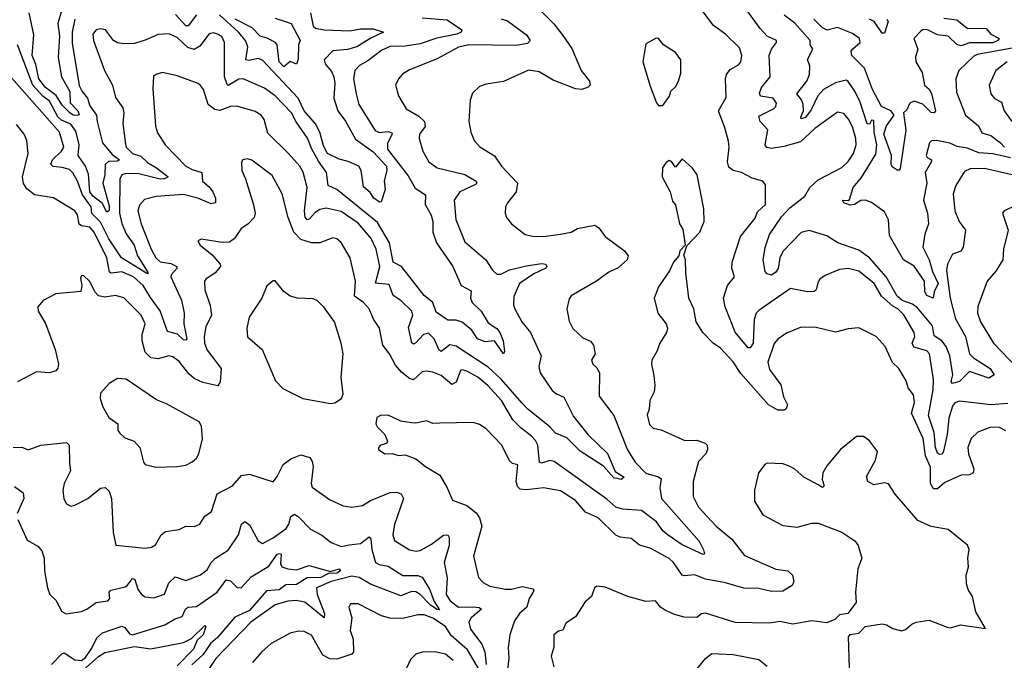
# Model space of a CAD drawing. Extents: x 1552294 to 1694791, y 811929 to 917222.
# Tile 338 of 643: x 1631336 to 1635958, y 880796 to 883803. Entities that reach past the tile are written whole.
import ezdxf

# ---------------------------------------------------------------- set-up
doc = ezdxf.new("R2010")
doc.units = 0

msp = doc.modelspace()

# ---------------------------------------------------------------- linework, layer by layer
at = {"layer": '0CON10XD'}
for points in [[(1635995, 883074.8), (1635865, 883104.8), (1635797.2, 883102.7), (1635770.5, 883089.5), (1635730, 883025), (1635718.2, 882985), (1635725.5, 882905), (1635745.6, 882855), (1635776.7, 882815), (1635765.4, 882735), (1635753.4, 882716.6), (1635715, 882702), (1635692.1, 882655), (1635686.7, 882625), (1635703.2, 882495), (1635728.4, 882398.4), (1635775.8, 882315.8), (1635795, 882233.5), (1635814.1, 882215), (1635892.3, 882165), (1635910, 882135), (1635885, 882120), (1635795, 882151.2), (1635747.1, 882105), (1635715, 882095.6), (1635708.2, 882105), (1635716.5, 882135), (1635701.7, 882225), (1635685, 882268.6), (1635664.8, 882295), (1635628.8, 882318.8), (1635620.4, 882365), (1635550.6, 882450.6), (1635526.9, 882466.9), (1635478.7, 882485), (1635455.2, 882505), (1635404.1, 882595), (1635326, 882685), (1635275, 882721), (1635175.8, 882755.8), (1635125, 882787.8), (1635042.7, 882812.7), (1635005, 882803.1), (1634917.8, 882715), (1634904.1, 882685), (1634896.5, 882635), (1634885, 882617.5), (1634865, 882604.2), (1634845, 882610), (1634835, 882620), (1634825.5, 882675), (1634835, 882733.8), (1634855.3, 882795), (1634912.4, 882877.6), (1634950.5, 882919.5), (1635021.5, 882975), (1635044.4, 883015), (1635085, 883050.4), (1635195, 883108.6), (1635225, 883136.7), (1635250.6, 883175), (1635262.4, 883215), (1635260.5, 883245), (1635245, 883300), (1635226.4, 883336.4), (1635205, 883362.2), (1635175, 883368.9), (1635068, 883292), (1635001.2, 883228.8), (1634923.2, 883206.8), (1634865, 883198.4), (1634843, 883203), (1634834.7, 883215), (1634847.7, 883285), (1634812, 883325), (1634805, 883350), (1634874.4, 883385), (1634885.5, 883395), (1634889.4, 883410.6), (1634873.3, 883435), (1634813.8, 883443.8), (1634808.3, 883458.3), (1634818.7, 883485), (1634859.6, 883535), (1634854, 883635), (1634865, 883664.3), (1634888.2, 883695), (1634888.1, 883705), (1634845.5, 883725.5), (1634811.8, 883761.8), (1634635.4, 884005)], [(1633712.9, 883912.9), (1633842.6, 883782.6), (1633885, 883729.1), (1633928.3, 883668.3), (1633970.8, 883565), (1634010, 883515), (1634014.3, 883495), (1634004.6, 883485.4), (1633975, 883475.3), (1633945, 883478.8), (1633839.5, 883519.5), (1633775, 883557.3), (1633725, 883565.5), (1633606.7, 883513.3), (1633525, 883500), (1633495, 883489.2), (1633462.1, 883457.9), (1633450, 883425), (1633444.4, 883325), (1633453.3, 883275), (1633470, 883235), (1633495.4, 883205.4), (1633565, 883164.2), (1633597.1, 883115), (1633672.5, 883035), (1633667.1, 882995), (1633625, 882943.3), (1633615.7, 882924.3), (1633614.2, 882895), (1633620.8, 882875), (1633644, 882845), (1633708.8, 882795)], [(1635975, 882001.2), (1635895.5, 881994.5), (1635747.4, 882012.6), (1635725.8, 882005), (1635715, 881989.2), (1635698.3, 881931.7), (1635690.2, 881855), (1635672.7, 881777.3), (1635666, 881764), (1635655, 881761.1), (1635645, 881768.1), (1635635.3, 881795), (1635629.2, 881865), (1635601.5, 881945), (1635623.5, 882065), (1635625.8, 882114.2), (1635606.7, 882235), (1635595, 882248.4), (1635532.9, 882265), (1635525.7, 882285), (1635538.6, 882315), (1635535.3, 882335), (1635486.9, 882416.9), (1635458, 882445), (1635435, 882457.6), (1635381, 882505), (1635347.3, 882565), (1635275, 882622.7), (1635225.4, 882635.4), (1635185, 882630), (1635117.6, 882602.4), (1635092.5, 882585), (1635082, 882568), (1635075.6, 882535), (1635065, 882526.5), (1635034.1, 882525.9), (1634955, 882540.4), (1634805, 882437.5), (1634793.8, 882425), (1634783.5, 882395), (1634779.3, 882285), (1634765, 882262.9), (1634755, 882261.9), (1634695, 882336.4), (1634647.2, 882455), (1634640, 882495), (1634659.1, 882555), (1634691.1, 882595), (1634679.6, 882635), (1634680.3, 882665), (1634719.2, 882785), (1634788.2, 882871.8), (1634799.4, 882900.6), (1634836.8, 882935), (1634837.3, 883027.3), (1634824.5, 883044.5), (1634775, 883058.2), (1634725, 883085.4), (1634685, 883095.3), (1634665, 883110.6), (1634659.2, 883135), (1634666.1, 883205), (1634662.6, 883232.6), (1634646.8, 883295), (1634615.7, 883374.3), (1634652, 883438), (1634648.7, 883525), (1634653.5, 883545), (1634670.8, 883569.2), (1634709.5, 883590.5), (1634721.9, 883605), (1634725.7, 883635), (1634715, 883670), (1634648.6, 883735), (1634592.5, 883775), (1634495.6, 883905)], [(1631531.5, 883845), (1631514.9, 883785), (1631523, 883725), (1631516.7, 883625), (1631532, 883535), (1631571, 883465), (1631573.2, 883413.2), (1631609.3, 883375), (1631614.3, 883355.7), (1631607, 883353), (1631587.1, 883355), (1631570.3, 883365), (1631535, 883400.9), (1631506.9, 883446.9), (1631457, 883485), (1631425.2, 883525), (1631411.8, 883591.8), (1631394.6, 883635), (1631402, 883732), (1631380.8, 883835)], [(1631595, 883805.5), (1631581.3, 883745), (1631582.2, 883692.2), (1631615, 883494.4), (1631628.2, 883465), (1631653.3, 883435), (1631665, 883397.9), (1631696.3, 883355), (1631698.8, 883325), (1631724.9, 883224.9), (1631770.1, 883170.1), (1631804.4, 883145), (1631795, 883138.5), (1631752.3, 883137.7), (1631736.9, 883123.1), (1631735.1, 883075), (1631725.7, 883035), (1631755, 882928.6), (1631755, 882906.7), (1631745, 882898.6), (1631722, 882942), (1631678.7, 882975), (1631665, 882994.8), (1631658.2, 883078.2), (1631644, 883115), (1631609.4, 883165), (1631615.4, 883214.6), (1631599.3, 883279.3), (1631575, 883312.7), (1631531.4, 883331.4), (1631515, 883346.8), (1631475, 883419.6), (1631443.6, 883443.6), (1631398, 883495), (1631324.7, 883685)], [(1633225, 883811.3), (1633342.5, 883802.5), (1633411.4, 883755), (1633408.6, 883745), (1633387.5, 883735), (1633293.3, 883716.7), (1633215, 883689.7), (1633145, 883678.6), (1633075, 883677.1), (1633035, 883659.3), (1632970.2, 883609.8), (1632931.5, 883588.5), (1632909.4, 883565), (1632902.1, 883525), (1632915.4, 883455), (1632927.3, 883405), (1633005, 883282.5), (1633022.8, 883272.7), (1633065, 883278), (1633082.4, 883272.4), (1633084, 883265), (1633062.9, 883222.9), (1633062.5, 883195), (1633159.8, 883069.8), (1633191.7, 883011.7), (1633240.6, 882980.6), (1633238.9, 882935), (1633267.1, 882885), (1633274.7, 882854.7), (1633274.7, 882805), (1633292.7, 882755), (1633368.6, 882645), (1633408.8, 882555), (1633455, 882530), (1633451.8, 882495), (1633460, 882475), (1633502, 882435), (1633535, 882380), (1633575, 882353.5), (1633590.4, 882335), (1633604.7, 882295), (1633612, 882245), (1633606.2, 882233.8), (1633565, 882294.6), (1633520.8, 882290.8), (1633485.3, 882305), (1633458.4, 882345), (1633413.5, 882383.5), (1633385, 882392.6), (1633345, 882392), (1633290.3, 882430.3), (1633275.3, 882475), (1633235, 882508.8), (1633127.6, 882645), (1633089.7, 882665), (1633072.2, 882755), (1633015, 882850.5), (1632825, 883006), (1632783.1, 883025), (1632776.5, 883085), (1632739, 883139), (1632707, 883195), (1632686.5, 883246.5), (1632633.2, 883323.2), (1632611.8, 883365), (1632535.2, 883445.2), (1632485, 883482), (1632385, 883525.3), (1632365, 883523.2), (1632315, 883494.5), (1632309.2, 883499.2), (1632296.5, 883535), (1632297.5, 883695), (1632285, 883724.4), (1632265, 883735.4), (1632245, 883740.6), (1632225, 883735.8), (1632181.7, 883678.2), (1632155, 883663.5), (1632125, 883672.9), (1632075, 883718.7), (1632035, 883736.9), (1631985, 883733.9), (1631925, 883706.2), (1631875, 883691.6), (1631825, 883689.6), (1631794.6, 883694.6), (1631776, 883705), (1631738.8, 883755), (1631715, 883760.5), (1631695, 883755.5), (1631678.6, 883735), (1631681.9, 883705), (1631733.8, 883565), (1631770.9, 883495), (1631785, 883438), (1631819.3, 883389.3), (1631823.8, 883365), (1631820, 883315), (1631831.7, 883218.3), (1631836.1, 883205), (1631864.7, 883175), (1631905, 883161.7), (1631935, 883132.1), (1631977.5, 883107.5), (1632031.9, 883065), (1632014.7, 883055.3), (1631995, 883054.9), (1631895, 883079.9), (1631835, 883080.3), (1631815.2, 883074.8), (1631805.2, 883054.8), (1631803.9, 882895), (1631815, 882845.5), (1631835, 882797.1), (1631873.3, 882745), (1631889.1, 882695), (1631938.2, 882615), (1631935, 882610), (1631813.4, 882685), (1631754.8, 882774.8), (1631715, 882852), (1631673.6, 882893.6), (1631671, 882925), (1631630, 882980), (1631606.7, 883045), (1631585, 883083.6), (1631568.9, 883098.9), (1631535, 883109.6)], [(1632165, 883825.6), (1632125.9, 883774.1), (1632116.2, 883773.8), (1632067.3, 883827.3)], [(1632701.5, 883835), (1632712.9, 883772.9), (1632725, 883763.8), (1632765.3, 883755.3), (1632885, 883751), (1632935, 883759.8), (1632995, 883759.8), (1633043.3, 883745), (1632983.6, 883716.4), (1632918.7, 883675), (1632875, 883662.7), (1632805, 883656.4), (1632765.7, 883615), (1632770, 883595), (1632799.1, 883559.1), (1632809.9, 883535), (1632814.9, 883505.1), (1632810, 883435), (1632828.9, 883375), (1632865, 883325.9), (1632912.7, 883242.7), (1632995, 883183.2), (1633058.2, 883115), (1633059.2, 883095), (1633046.1, 883046.1), (1633050.8, 883005), (1633032.5, 882947.5), (1633025, 882946.2), (1632997.9, 882965), (1632980.9, 882990.9), (1632948.9, 883018.9), (1632938.6, 883095), (1632927.5, 883115), (1632877.8, 883137.7), (1632835, 883147.3), (1632781.1, 883175), (1632761.4, 883211.4), (1632745.1, 883275), (1632725, 883313.8), (1632670.9, 883375), (1632642.9, 883435), (1632475, 883612.3), (1632455, 883620.7), (1632411.2, 883611.2), (1632397.8, 883615), (1632406.8, 883675), (1632395.2, 883705), (1632362.6, 883745), (1632274.2, 883825)], [(1632535, 883809.9), (1632609.5, 883785), (1632652.5, 883705), (1632643.8, 883685), (1632643.2, 883616.8), (1632635, 883593.8), (1632605, 883605.8), (1632575, 883581.2), (1632554.2, 883605), (1632544.5, 883684.5), (1632536, 883695), (1632496.7, 883716.8), (1632465, 883724.7), (1632426.6, 883765), (1632346.7, 883805)], [(1633596.2, 883806.2), (1633625, 883797.3), (1633715, 883731.9), (1633732.5, 883705), (1633719.4, 883690.6), (1633665, 883681.2), (1633445, 883685.2), (1633395, 883674.3), (1633295, 883619.3), (1633165, 883566.7), (1633132.6, 883547.4), (1633113.3, 883525), (1633100.6, 883495), (1633114.1, 883445.9), (1633150, 883385), (1633209.3, 883349.3), (1633235.4, 883325), (1633238.8, 883301.2), (1633212.5, 883265), (1633210.5, 883245), (1633228.9, 883185), (1633256.9, 883135), (1633295, 883107.8), (1633425, 883076.3), (1633478.5, 883045), (1633481.1, 883035), (1633475, 883029.5), (1633402.3, 882995), (1633374.6, 882955), (1633382.7, 882865), (1633425, 882759.4), (1633524.6, 882675), (1633555, 882626.9), (1633575, 882608.5), (1633595, 882607.9), (1633635, 882629.2), (1633715, 882646.8), (1633785, 882657.7), (1633806, 882655), (1633810, 882645), (1633802.5, 882635), (1633749.5, 882610.5), (1633682.8, 882565), (1633655, 882503.3), (1633654.6, 882465), (1633660.8, 882445), (1633693.1, 882385), (1633734.3, 882334.3), (1633784.3, 882225), (1633773.1, 882175), (1633779.4, 882145), (1633835, 882062.7), (1633855, 882046.6), (1633890.9, 882030.9), (1633935, 881939.4), (1634005, 881854.6), (1634095, 881766.2), (1634131.4, 881681.4), (1634173.3, 881655), (1634160, 881645), (1634125, 881652.5), (1634076.6, 881706.6), (1633967, 881777), (1633905, 881839.5), (1633851.1, 881861.1), (1633825, 881892), (1633721.2, 881975), (1633693.5, 882005)], [(1635987.5, 883155), (1635905, 883173.7), (1635838.3, 883178.3), (1635785, 883200), (1635736.8, 883206.8), (1635702.7, 883222.7), (1635640, 883235), (1635615.9, 883234.1), (1635606.2, 883225), (1635591.9, 883165), (1635595.7, 883155.7), (1635615.6, 883145.6), (1635616.9, 883136.9), (1635586.7, 883085), (1635594.1, 883035), (1635579.2, 882955), (1635596.8, 882895), (1635601.9, 882845), (1635584.6, 882795.4), (1635575.3, 882735), (1635606.1, 882676.1), (1635620.6, 882620.6), (1635647, 882565), (1635628.1, 882525), (1635624.3, 882495.7), (1635595, 882507.6), (1635585.8, 882525.8), (1635583.9, 882575), (1635535.1, 882645.1), (1635485, 882675.3), (1635419.4, 882789.4), (1635415, 882863.3), (1635395, 882901.2), (1635335.4, 882945.4), (1635306.7, 882955), (1635285, 882954.5), (1635255, 882935.6), (1635235, 882931.9), (1635205, 882943.1), (1635198.8, 882955), (1635225, 882953.8), (1635230.7, 882959.3), (1635248.4, 883015), (1635288.2, 883061.8), (1635355, 883171.1), (1635359.8, 883215), (1635347.9, 883275), (1635345, 883330), (1635335, 883331.2), (1635325, 883312), (1635315, 883314.4), (1635281.6, 883415), (1635256.9, 883466.9), (1635225, 883513.1), (1635215, 883518.9), (1635165, 883507.1), (1635109, 883475), (1635082.8, 883445), (1635050.9, 883379.1), (1635025, 883344), (1635005, 883336.7), (1635002.7, 883345), (1635014.8, 883375), (1635013.2, 883405), (1635006.1, 883426.1), (1634983.8, 883455), (1635030.5, 883515), (1635044.2, 883545), (1635044.6, 883584.6), (1635034.3, 883615.7), (1635058.8, 883665), (1635046.7, 883685), (1635046.7, 883705), (1634975, 883787.2), (1634924.7, 883824.7)], [(1635675, 883810.6), (1635735, 883801.6), (1635783.6, 883763.6), (1635872.2, 883762.2), (1635895.4, 883735.4), (1635934.3, 883715), (1635928.5, 883705), (1635905, 883694.1), (1635795, 883693.5), (1635755, 883680.4), (1635735, 883686.5), (1635695, 883726.2), (1635645, 883731.9), (1635595, 883757), (1635575, 883755.2), (1635565, 883748), (1635533.1, 883715), (1635552, 883665), (1635541.5, 883628.5), (1635542.2, 883605), (1635572.9, 883555), (1635582.9, 883495), (1635605, 883476.7), (1635616.6, 883456.6), (1635635.4, 883374.6), (1635629.2, 883365), (1635615, 883366.4), (1635575.7, 883405.7), (1635535, 883420.7), (1635515, 883411.5), (1635500, 883380), (1635485.6, 883365), (1635495.2, 883284.8), (1635468.9, 883105), (1635465, 883095.8), (1635455, 883096.2), (1635431.5, 883111.5), (1635426.5, 883125), (1635427.9, 883165), (1635392.5, 883265), (1635405, 883303.8), (1635441.7, 883355), (1635425.1, 883375.1), (1635382.1, 883395), (1635339.6, 883475), (1635301.9, 883575), (1635241.8, 883635), (1635239.8, 883655), (1635245, 883664.6), (1635280.7, 883695), (1635277.9, 883715), (1635245, 883738.7), (1635175, 883765.5), (1635127, 883753), (1635105, 883764.7), (1635064.2, 883805)], [(1635407.1, 883805), (1635412.2, 883795), (1635395, 883740), (1635385, 883740), (1635346.9, 883795), (1635324.5, 883805.5)], [(1634355, 883400), (1634385.9, 883444.1), (1634393, 883467), (1634415, 883487.5), (1634428.8, 883515), (1634438.8, 883551.2), (1634439.2, 883615), (1634415, 883648.8), (1634358.8, 883685), (1634335, 883713.8), (1634324.2, 883715.8), (1634275, 883690), (1634261.2, 883605), (1634295, 883490), (1634325, 883412.5), (1634335, 883400), (1634355, 883400)], [(1635995, 883669.5), (1635830.3, 883639.7), (1635815, 883632.2), (1635744.4, 883565), (1635731.1, 883525), (1635733.3, 883463.3), (1635775.4, 883355), (1635837.1, 883305), (1635851.9, 883271.9), (1635895, 883259.6), (1635940.6, 883225), (1635958.9, 883205)], [(1635972.2, 883605), (1635919.1, 883565), (1635887.3, 883495), (1635894.5, 883455), (1635912.4, 883432.4), (1635945, 883415.6), (1635957.1, 883375), (1635992.7, 883325)], [(1631535, 883109.6), (1631493.2, 883113.2), (1631481.2, 883125), (1631490, 883145), (1631531.9, 883185), (1631542.2, 883205), (1631521.8, 883275), (1631298.9, 883528.9)], [(1633693.5, 882005), (1633596.2, 882115), (1633535, 882171.2), (1633385, 882270.5), (1633355, 882276.4), (1633315, 882244.5), (1633305, 882251.1), (1633282.1, 882305), (1633255, 882331.2), (1633231.3, 882325), (1633195, 882285.3), (1633185, 882280.4), (1633176, 882286), (1633161.6, 882358.4), (1633181.5, 882415), (1633176.5, 882435), (1633124.5, 882485), (1633088.3, 882508.3), (1633070.3, 882560.3), (1633006.4, 882566.4), (1633026, 882645), (1633008.4, 882725), (1632985, 882775.3), (1632925, 882847.7), (1632845, 882901.9), (1632775, 882918.1), (1632745, 882911.1), (1632722.9, 882897.1), (1632695, 882865.8), (1632685, 882863.9), (1632675.2, 882875.2), (1632672.2, 882905), (1632685.7, 883015.7), (1632667, 883087), (1632650.4, 883115), (1632598.2, 883175), (1632500.9, 883270.9), (1632482.7, 883335), (1632468.5, 883355), (1632441.2, 883371.2), (1632355, 883397.6), (1632325, 883394.7), (1632275, 883376.4), (1632251.7, 883381.7), (1632220, 883405), (1632199.1, 883475), (1632185, 883494.3), (1632173.6, 883503.6), (1632075, 883539.1), (1632005.8, 883554.2), (1631974.2, 883545.8), (1631963.1, 883536.9), (1631960.7, 883479.3), (1631973.5, 883303.5), (1631982.4, 883272.4), (1632017.8, 883215), (1632116.2, 883115), (1632145, 883100), (1632191.2, 883085), (1632193.4, 883045), (1632225, 883018.7), (1632242.1, 882995), (1632255.3, 882965), (1632255, 882942.5), (1632235, 882938.9), (1632171.4, 882965), (1632105, 882982.2), (1631976.7, 882973.3), (1631921.7, 882958.3), (1631897.6, 882932.4), (1631890.9, 882905), (1631905.3, 882845), (1631952.7, 882725), (1631975, 882684.6), (1631995, 882666.4), (1632045, 882658.4), (1632073.3, 882645), (1632073.6, 882635), (1632046.8, 882605), (1632044.7, 882595), (1632096, 882486), (1632107.6, 882425), (1632106.4, 882375), (1632120, 882305), (1632115, 882298.2), (1632105, 882300.3), (1632076.7, 882326.7), (1632029.6, 882339.6), (1631995.8, 882435.8), (1631949.1, 882499.1), (1631915.2, 882555), (1631870.3, 882595), (1631815, 882619.5), (1631765, 882612.5), (1631757.4, 882617.4), (1631745.2, 882685), (1631685, 882805.3), (1631665, 882829.2), (1631625.2, 882835.2), (1631615, 882843.3), (1631607.5, 882887.5), (1631595, 882905.4), (1631495, 882966.2), (1631405, 882981.1), (1631368.5, 883008.5), (1631353.8, 883033.8), (1631348.9, 883065), (1631374.6, 883174.6), (1631368.5, 883235), (1631356.2, 883265), (1631320.6, 883310.6)], [(1633708.8, 882795), (1633743.1, 882786.9), (1633795, 882785.5), (1633875, 882795.5), (1633925, 882805.4), (1633955, 882822.1), (1634035, 882837.8), (1634055, 882825.8), (1634085, 882784.4), (1634175, 882717.5), (1634192.5, 882695), (1634188.1, 882675), (1634145, 882638.5), (1634102.2, 882617.8), (1634043.3, 882575), (1633925, 882506), (1633915, 882492.5), (1633904.2, 882445), (1633915, 882387.5), (1633933.2, 882353.2), (1633979.5, 882309.5), (1634015, 882293.8), (1634029.2, 882275), (1634036.7, 882235), (1634020, 882205), (1634026.7, 882185), (1634045, 882168.8), (1634057.9, 882145), (1634055.6, 882035), (1634125.3, 881945), (1634187.1, 881787.1), (1634206.2, 881755), (1634225.8, 881725.8), (1634275, 881674.6), (1634335, 881657.4), (1634347.8, 881647.8), (1634340.3, 881605), (1634349.2, 881555), (1634524.8, 881355), (1634546.2, 881313.8), (1634550.8, 881295), (1634545, 881291.5), (1634445, 881338.2), (1634375, 881386.1), (1634355, 881403.1), (1634325, 881445.2), (1634255, 881498.8), (1634165, 881504.7), (1634135, 881514), (1634092.6, 881552.6), (1633845, 881728.9), (1633825, 881732.9), (1633785, 881720.8), (1633775.8, 881725), (1633768.2, 881805), (1633757.7, 881827.7), (1633738.3, 881848.3), (1633690, 881885), (1633650.8, 881925), (1633598, 882015), (1633534.1, 882085), (1633486.2, 882125), (1633435, 882152.7), (1633415, 882158.8), (1633405, 882155.6), (1633385, 882101.5), (1633365, 882090.6), (1633315, 882132.9), (1633275, 882148), (1633245, 882153.1), (1633225, 882149.6), (1633185, 882111.6), (1633165, 882118.2), (1633128.8, 882148.8), (1633100.6, 882180.6), (1633072.5, 882235), (1633040.5, 882275), (1633024.6, 882354.6), (1632996.6, 882396.6), (1632976.9, 882445), (1632950, 882475), (1632908.2, 882505), (1632912, 882575), (1632886.9, 882685), (1632845, 882757.5), (1632825, 882774.4), (1632805, 882778.1), (1632745, 882755.4), (1632705, 882755.2), (1632655, 882771.6), (1632622.7, 882805), (1632596.6, 882875), (1632568.5, 882985), (1632521.3, 883071.3), (1632425, 883142.9), (1632405, 883149.2), (1632382.5, 883145), (1632376.4, 883133.6), (1632378, 883095), (1632396.4, 883056.4), (1632433.1, 882933.1), (1632440.8, 882895), (1632436.5, 882875), (1632406.7, 882843.3), (1632375, 882823.1), (1632344.7, 882775.3), (1632321.3, 882758.7), (1632286.2, 882756.2), (1632187.5, 882772.5), (1632172.5, 882765), (1632183.3, 882745), (1632239.1, 882699.1), (1632276.7, 882655), (1632278.9, 882645), (1632252.9, 882615), (1632209.2, 882585), (1632203.3, 882575), (1632204.6, 882535), (1632230.5, 882460.5), (1632235.4, 882415.4), (1632208.9, 882361.1), (1632201.6, 882315), (1632203.8, 882283.8), (1632215, 882250.8), (1632281.4, 882165), (1632277.3, 882102.7), (1632265.4, 882084.6), (1632195, 882098.9), (1632155, 882117.7), (1632129.7, 882139.7), (1632085, 882198.9), (1632055, 882220.4), (1632035, 882224.5), (1631985, 882210.3), (1631950.6, 882215), (1631925, 882242.2), (1631910.9, 882295), (1631910, 882325), (1631924.6, 882375), (1631905.5, 882415), (1631825, 882496.9), (1631785, 882507.8), (1631735, 882500.7), (1631705, 882507.3), (1631688.9, 882525), (1631665, 882573.3), (1631635, 882602.5), (1631625, 882600), (1631621.2, 882588.8), (1631628, 882555), (1631623, 882527), (1631505, 882515.6), (1631446.2, 882485), (1631420.8, 882455), (1631422.5, 882435), (1631457.1, 882377.1), (1631502.3, 882255), (1631517.8, 882185), (1631515, 882166.7), (1631505.8, 882155), (1631475, 882145.4), (1631415, 882150.5), (1631325, 882102.1)], [(1635965, 881872.2), (1635935, 881889.1), (1635895, 881890), (1635833.9, 881866.1), (1635803.3, 881836.7), (1635787.1, 881795), (1635790.7, 881765), (1635814.6, 881695), (1635811.4, 881675), (1635795, 881666.5), (1635755, 881664.5), (1635679.7, 881630.3), (1635645, 881600.4), (1635625, 881600.7), (1635610.9, 881625), (1635612.2, 881702.2), (1635587.7, 881755), (1635577.4, 881837.4), (1635522.9, 881955), (1635536.2, 882006.2), (1635532.3, 882042.3), (1635507.5, 882075), (1635497, 882107), (1635462.5, 882165), (1635433.9, 882193.9), (1635399.3, 882269.3), (1635356.1, 882316.1), (1635275, 882355.8), (1635225, 882351.4), (1635165, 882335.6), (1635075, 882357.8), (1635005, 882360), (1634935, 882331.4), (1634895, 882302.5), (1634878, 882282), (1634848.1, 882195), (1634855, 882160), (1634909.4, 882089.4), (1634921.9, 882031.9), (1634940, 881995), (1634934.4, 881975.6), (1634925, 881970), (1634895, 881970.4), (1634851.8, 881995), (1634721.6, 882141.6), (1634685, 882196.8), (1634625, 882261.1), (1634591.2, 882285), (1634542.5, 882335), (1634511.9, 882385), (1634500.9, 882445), (1634477.1, 882495), (1634463.3, 882615), (1634460.8, 882675), (1634453.3, 882696.7), (1634468.3, 882741.7), (1634529.2, 882805), (1634549.2, 882855), (1634547.1, 882915), (1634515.7, 883075), (1634495, 883106.2), (1634445, 883150), (1634415, 883110), (1634395, 883136.7), (1634385, 883141.2), (1634368.8, 883131.2), (1634352.7, 883107.3), (1634352, 883065), (1634390, 882995), (1634400.9, 882950.9), (1634413.9, 882933.9), (1634432.5, 882845), (1634449.3, 882819.3), (1634460, 882745), (1634435, 882717.5), (1634430, 882695), (1634404.3, 882665), (1634386.6, 882623.4), (1634335, 882548.8), (1634314.2, 882495), (1634332, 882425), (1634370.8, 882375), (1634377.1, 882355), (1634372.5, 882335), (1634340.6, 882285), (1634326.9, 882245), (1634303.1, 882205), (1634301.4, 882185), (1634312.4, 882132.4), (1634318.1, 882085), (1634314.4, 882055.6), (1634294.3, 882015), (1634290.8, 881975), (1634281.7, 881948.3), (1634292, 881902), (1634310, 881885), (1634346.9, 881876.9), (1634457.7, 881827.7), (1634515, 881828.5), (1634553.8, 881815), (1634562.5, 881805), (1634564.4, 881785), (1634556.7, 881765), (1634521.7, 881728.3), (1634497.1, 881635), (1634498.1, 881565), (1634522.5, 881515), (1634604.6, 881425), (1634679.6, 881365), (1634738.1, 881288.1), (1634885, 881222.7), (1634942.5, 881215), (1634963.8, 881195), (1634970, 881165), (1634962.5, 881147.5), (1634919.1, 881120.9), (1634865, 881118.2), (1634805, 881131.9), (1634735, 881133.5), (1634648.5, 881158.5), (1634555.8, 881175.8), (1634505, 881197.1), (1634455, 881191.5), (1634445, 881195.5), (1634405.4, 881255.4), (1634385, 881273.4), (1634295, 881322.7), (1634245, 881336.7), (1634206.6, 881366.6), (1634155, 881373.5), (1634135, 881382.5), (1634050.8, 881465), (1633991.6, 881491.6), (1633945, 881545.6), (1633875, 881590.5), (1633795.4, 881604.6), (1633715, 881595.8), (1633685, 881599.3), (1633672.2, 881612.2), (1633666.9, 881635), (1633675, 881712.5), (1633649.7, 881719.7), (1633635, 881732), (1633598.9, 881805), (1633525, 881882.2), (1633495, 881902.2), (1633465, 881912.2), (1633308.3, 881908.3), (1633275, 881907.1), (1633245, 881919.2), (1633195, 881908), (1633175, 881910), (1633125, 881918.8), (1633065, 881946.2), (1633030, 881945), (1633012.5, 881935), (1633007.5, 881905), (1633015, 881890), (1633050, 881855), (1633062.5, 881825), (1633057, 881813), (1633030, 881805), (1633020, 881795), (1633020, 881785), (1633050, 881765), (1633085, 881766.7), (1633115, 881756.7), (1633145, 881760), (1633195, 881741.2), (1633240, 881705), (1633308, 881665), (1633342.9, 881605), (1633367.3, 881547.3), (1633435, 881522.5), (1633478.1, 881488.1), (1633495, 881463.8), (1633504.6, 881425), (1633466.7, 881285), (1633490, 881185), (1633510.9, 881160.9), (1633543.4, 881143.4), (1633615, 881130), (1633645, 881129.1), (1633695, 881142.1), (1633745, 881131.2), (1633750, 881125), (1633746.9, 881115), (1633726.9, 881085), (1633716.4, 881045), (1633681.5, 881015), (1633658.7, 880981.4), (1633636.9, 880915), (1633628.3, 880855), (1633631.8, 880805), (1633616.9, 880675)], [(1635995, 882922), (1635957.5, 882905), (1635950, 882895), (1635975.6, 882815), (1635954.2, 882725), (1635951.4, 882675), (1635918.4, 882621.6), (1635877.3, 882575), (1635833.8, 882456.2), (1635832.7, 882425), (1635846.1, 882385), (1635908.1, 882285), (1636023.8, 882163.8)], [(1632795, 882000.8), (1632815, 882004.2), (1632845.9, 882024.1), (1632854, 882045), (1632845.6, 882125), (1632854.4, 882235), (1632845.6, 882285), (1632813.1, 882385), (1632765, 882452), (1632733.2, 882483.2), (1632713, 882493), (1632640, 882495), (1632605, 882505.7), (1632575, 882526.2), (1632535, 882577.5), (1632525, 882577.5), (1632495.9, 882554.1), (1632473.1, 882495), (1632413.4, 882406.6), (1632401.5, 882355), (1632405, 882313.8), (1632474.4, 882254.4), (1632537.3, 882107.3), (1632570.9, 882070.9), (1632665, 882024.2), (1632795, 882000.8)], [(1631975, 881701.8), (1632075, 881704.7), (1632115, 881712.3), (1632145, 881726.5), (1632165, 881744.4), (1632176.1, 881765), (1632193.8, 881835), (1632189.4, 881895), (1632178.6, 881915), (1632025, 882000), (1631977.9, 882017.9), (1631835, 882115.7), (1631795, 882118), (1631755.7, 882094.3), (1631715, 882050), (1631714, 882025), (1631725.8, 881985), (1631754.2, 881935), (1631796, 881905), (1631796.2, 881875), (1631805, 881861.2), (1631829.7, 881839.7), (1631873.6, 881823.6), (1631899.2, 881795), (1631916.9, 881725), (1631924.3, 881715), (1631975, 881701.8)], [(1631304.4, 881794.4), (1631345, 881795.6), (1631375, 881784.3), (1631435, 881805.6), (1631555, 881817.5), (1631567.5, 881805), (1631569.1, 881720.9), (1631574, 881685), (1631544.3, 881625), (1631537.8, 881595), (1631543.2, 881553.2), (1631555, 881530), (1631575, 881519.2), (1631595, 881523.3), (1631655, 881555.5), (1631715, 881604.4), (1631736.4, 881606.4), (1631755, 881588.8), (1631766.7, 881555), (1631774, 881395), (1631786.4, 881336.4), (1631925, 881321.5), (1631953.8, 881326.2), (1631973.1, 881336.9), (1631999.8, 881385), (1632019.6, 881400.4), (1632085, 881409.1), (1632115.4, 881425.4), (1632155, 881423.2), (1632181.1, 881435), (1632205, 881472.5), (1632235.3, 881494.7), (1632262.2, 881577.8), (1632335, 881614.5), (1632376.3, 881663.7), (1632415, 881670), (1632525, 881634), (1632545, 881658), (1632572.5, 881715), (1632609.3, 881740.7), (1632655, 881759.4), (1632697, 881747), (1632709.2, 881729.2), (1632712.9, 881705), (1632703.8, 881625), (1632708.3, 881608.3), (1632790.3, 881550.3), (1632855, 881521.1), (1632895, 881514.3), (1632945, 881521.9), (1632982, 881545), (1633075, 881582.7), (1633105, 881585.4), (1633126.8, 881576.8), (1633138.2, 881555), (1633095, 881433.8), (1633088, 881385), (1633095, 881357.5), (1633165, 881314.5), (1633197.3, 881307.3), (1633215, 881310.7), (1633269.4, 881340.6), (1633325, 881383.2), (1633345.8, 881385), (1633352.2, 881372.2), (1633351.2, 881335), (1633328.4, 881255), (1633342.4, 881182.4), (1633337.2, 881105), (1633355.9, 881075), (1633395, 881045.2), (1633465, 881046.7), (1633493.3, 881043.3), (1633504.4, 881035), (1633455.3, 880995), (1633444.8, 880975), (1633452, 880942), (1633505, 880871.6), (1633519.2, 880835), (1633524.8, 880775.2)], [(1635231.2, 880758.8), (1635226.7, 880905), (1635235, 880916.2), (1635275, 880922.5), (1635305.6, 880954.4), (1635385, 880967.1), (1635405, 880962.5), (1635435, 880944.3), (1635475, 880934.2), (1635495, 880940), (1635523.8, 880965), (1635545, 880974.2), (1635605, 880984.2), (1635690.5, 880950.5), (1635705, 880948.2), (1635752.7, 880962.7), (1635870, 880945), (1635825, 881022.5), (1635809.2, 881095), (1635788.3, 881128.3), (1635780, 881155), (1635778.6, 881195), (1635789.4, 881235), (1635787.5, 881275), (1635793.8, 881315), (1635785.6, 881335.6), (1635695, 881409.2), (1635615, 881423.5), (1635551.6, 881451.6), (1635445.8, 881575), (1635415, 881624.2), (1635395, 881629.2), (1635345, 881620), (1635318, 881635), (1635311.7, 881658.3), (1635354.2, 881735), (1635362.5, 881775), (1635325.3, 881825.2), (1635296.5, 881846.5), (1635263.6, 881846.4), (1635188.9, 881785), (1635125, 881708), (1635106.2, 881675), (1635103.8, 881643.8), (1635112.5, 881615), (1635105, 881607.5), (1635085, 881618.8), (1635016.2, 881655), (1634975, 881692.9), (1634945, 881709.2), (1634917.7, 881717.7), (1634845, 881721.2), (1634833.3, 881715), (1634804, 881675), (1634786, 881595), (1634785, 881542.5), (1634825, 881478), (1634917.9, 881427.9), (1634985, 881420), (1635055, 881440), (1635085, 881440), (1635195, 881396.7), (1635256, 881356), (1635271.5, 881335), (1635289.4, 881275), (1635270, 881225), (1635260, 881115), (1635262.4, 881067.6), (1635224.3, 881015.7), (1635185, 881008.6), (1635162.1, 880987.9), (1635125, 880970.8), (1635055, 880980.9), (1634965.7, 880965.7), (1634905, 880977.5), (1634855, 880970), (1634695, 880972.5), (1634555, 881016.2), (1634536.4, 881013.6), (1634514.2, 880995.8), (1634455, 880997.5), (1634405, 881011.9), (1634362.5, 881032.5), (1634343.3, 881045), (1634320, 881075), (1634275, 881071.2), (1634190, 881095), (1634085, 881138.6), (1634045, 881142.9), (1634034.4, 881135), (1634020, 881095), (1633989.6, 881070.4), (1633945, 881000), (1633900, 880970), (1633885, 880937.5), (1633865, 880932.5), (1633843.8, 880915), (1633843, 880857), (1633831.2, 880815), (1633843.8, 880765)], [(1631311.9, 881611.9), (1631352.4, 881582.4), (1631354.7, 881555), (1631323, 881485)], [(1631326.2, 881456.2), (1631370.2, 881360.2), (1631421, 881331), (1631439.4, 881309.4), (1631450.8, 881275), (1631452.5, 881215), (1631466, 881135), (1631477.5, 881105), (1631505, 881077.5), (1631533.8, 881025), (1631554.5, 881014.5), (1631625, 881024.7), (1631650.8, 881035), (1631695, 881066.7), (1631750, 881075), (1631758, 881085), (1631756, 881115), (1631763.8, 881125), (1631830, 881140), (1631842.3, 881147.7), (1631865, 881179.2), (1631875.6, 881175), (1631889.8, 881129.8), (1631906.7, 881105), (1631925, 881094.1), (1631965, 881088.9), (1632015, 881105.5), (1632035, 881160), (1632065, 881188), (1632115, 881169.6), (1632185, 881197.5), (1632215, 881220.9), (1632234.8, 881255.2), (1632255, 881274.7), (1632315, 881312.5), (1632362.5, 881385), (1632376.7, 881435), (1632392.6, 881447.4), (1632415, 881431.9), (1632455, 881355.7), (1632475, 881344.3), (1632525, 881370.9), (1632586.2, 881415), (1632598.7, 881435), (1632608.7, 881471.3), (1632625, 881482.2), (1632645, 881469.5), (1632700.4, 881410.4), (1632753.4, 881383.4), (1632798, 881348), (1632845, 881330.4), (1632882.9, 881337.1), (1632935, 881344.4), (1632976.2, 881375), (1632983.6, 881363.6), (1632989.4, 881315), (1633006, 881255), (1633022.5, 881245), (1633065, 881237.7), (1633135, 881193.9), (1633205, 881193.1), (1633225, 881185.6), (1633259.8, 881129.8), (1633282.2, 881072.2), (1633307.1, 881032.9), (1633295, 881034), (1633265, 881054.8), (1633215, 881104.8), (1633195, 881116.6), (1633175, 881118), (1633125, 881098.8), (1632983.2, 881153.2), (1632929.4, 881185), (1632895, 881191), (1632798.4, 881165), (1632729.7, 881135), (1632731.7, 881105), (1632766.6, 881015), (1632765, 880994.4), (1632675, 881068.5), (1632634.3, 881075.7), (1632595, 881073), (1632535, 881055.3), (1632420.4, 880975), (1632256.2, 880803.8), (1632203.6, 880725)], [(1631485, 880775.4), (1631533.6, 880826.4), (1631545, 880831.3), (1631595, 880797.9), (1631625, 880795.2), (1631645, 880809.3), (1631675, 880852.2), (1631698.3, 880901.7), (1631725, 880924.7), (1631815, 880955.4), (1631829.5, 880949.5), (1631850.5, 880920.5), (1631865, 880915.9), (1632017.3, 880962.7), (1632065, 880990), (1632098.6, 881001.4), (1632113.6, 881035), (1632125, 881045.3), (1632165, 881047.5), (1632262.7, 881115), (1632305, 881172.9), (1632325, 881168.4), (1632356.9, 881136.9), (1632375, 881135.2), (1632422, 881188), (1632505, 881238.1), (1632545, 881293.2), (1632555, 881297.3), (1632563.2, 881293.2), (1632560, 881250), (1632565.6, 881235), (1632594.4, 881224.4), (1632635, 881220.6), (1632695, 881240), (1632795, 881212), (1632834.8, 881225.2), (1632841.8, 881215), (1632824.4, 881204.4), (1632785, 881202.6), (1632749.5, 881185), (1632685, 881183.1), (1632635, 881151.6), (1632585, 881150), (1632553.1, 881126.9), (1632495, 881121.7), (1632415, 881028.8), (1632345, 880997.9), (1632265, 880902.2), (1632231.9, 880875), (1632197.3, 880822.7), (1632144.4, 880775)], [(1633495, 880748.8), (1633437.9, 880845), (1633361.7, 880911.6), (1633335, 880954.3), (1633275, 880993.1), (1633235, 881008.5), (1633205, 881008.9), (1633135, 880991.1), (1633072.8, 880992.7), (1633034.1, 881004.1), (1632925, 881060), (1632889.3, 881060.7), (1632881.2, 881045), (1632894.3, 880994.3), (1632886.7, 880935), (1632900.6, 880895), (1632902, 880835), (1632895, 880824.2), (1632825, 880801.2), (1632792.2, 880802.2), (1632759.3, 880819.3), (1632705, 880913.3), (1632671.1, 880931.1), (1632645, 880931.8), (1632605, 880922.5), (1632516.2, 880873.8), (1632471.9, 880835), (1632428.9, 880785)], [(1631605, 880724.8), (1631705, 880814.2), (1631735, 880832.4), (1631875, 880860.6), (1631951.2, 880848.8), (1632105, 880879.5), (1632142, 880898), (1632205, 880959.2), (1632209.2, 880955), (1632196.4, 880915), (1632169.3, 880890.7), (1632151.5, 880848.5), (1632075, 880769.2)], [(1633370, 880795), (1633335, 880824.3), (1633285, 880836), (1633225, 880834), (1633195, 880824), (1633171.1, 880798.9), (1633150, 880755)], [(1634457.4, 880682.6), (1634555, 880804), (1634585, 880828.1), (1634685, 880822.5), (1634805, 880800), (1634845, 880768.8)]]:
    msp.add_lwpolyline(points, dxfattribs=at)

doc.saveas('drawing.dxf')
